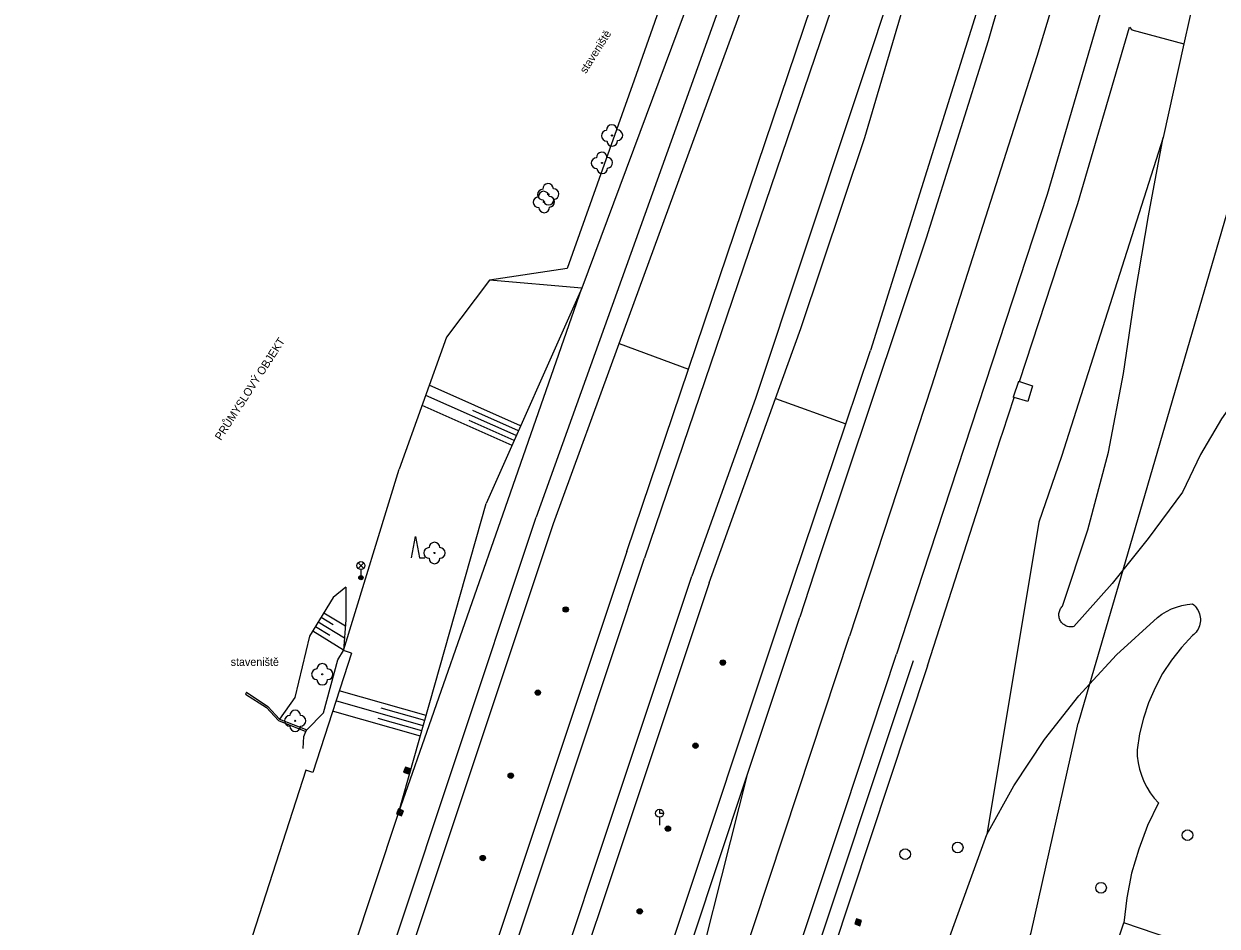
# Model space of a CAD drawing. Extents: x -596229 to -595156, y -1161237 to -1159376.
# Drawn here: x -596063.4 to -595951.6, y -1159938.6 to -1159854.1 of the extents above; entities that cross this region are included whole.
import ezdxf

# ---------------------------------------------------------------- set-up
doc = ezdxf.new("R2010")
doc.units = 0
for name, color, linetype in [('Level 22', 7, 'Continuous'), ('Level 25', 7, 'Continuous'), ('Level 27', 7, 'Continuous'), ('Level 33', 7, 'Continuous'), ('Level 36', 7, 'Continuous'), ('TM - budovy zdene_ betonove - VP', 7, 'Continuous'), ('TM - CD - osa koleji', 7, 'Continuous'), ('TM - dolni hrana svahu', 7, 'Continuous'), ('TM - horni hrana svahu', 7, 'Continuous'), ('TM - letecke snimky - pomocna linie', 7, 'Continuous'), ('TM - plot zdeny_ ohradni zed - VP', 7, 'Continuous'), ('TM - pomocna konstrukcni linie', 7, 'Continuous'), ('TM - popis objektu', 7, 'Continuous'), ('TM - poznamka', 7, 'Continuous'), ('TM - rozhrani ploch obecne - VP', 7, 'Continuous'), ('TM - srafovani', 7, 'Continuous'), ('TM - zed operna - VP', 7, 'Continuous')]:
    doc.layers.add(name, color=color, linetype=linetype)

msp = doc.modelspace()

# ---------------------------------------------------------------- linework, layer by layer
at = {"layer": 'Level 22'}
for centre in [(-596008.28, -1159864.56), (-596009.22, -1159867.13), (-596014.66, -1159870.79), (-596014.25, -1159870.07), (-596024.92, -1159903.66), (-596035.43, -1159915.02), (-596037.97, -1159919.38)]:
    msp.add_circle(centre, 0.05, dxfattribs=at)
for centre, start, end in [((-596008.78, -1159864.58), 92.0045, 272.0045), ((-596008.3, -1159864.06), 2.0045, 182.0045), ((-596007.78, -1159864.54), 272.0045, 92.0045), ((-596008.26, -1159865.06), 182.0045, 2.0045), ((-596009.24, -1159866.63), 2.0045, 182.0045), ((-596008.72, -1159867.11), 272.0045, 92.0045), ((-596009.72, -1159867.15), 92.0045, 272.0045), ((-596009.2, -1159867.63), 182.0045, 2.0045), ((-596014.75, -1159870.09), 92.0045, 272.0045), ((-596014.68, -1159870.29), 2.0045, 182.0045), ((-596014.27, -1159869.57), 2.0045, 182.0045), ((-596013.75, -1159870.05), 272.0045, 92.0045), ((-596015.16, -1159870.81), 92.0045, 272.0045), ((-596014.23, -1159870.57), 182.0045, 2.0045), ((-596014.16, -1159870.77), 272.0045, 92.0045), ((-596014.64, -1159871.29), 182.0045, 2.0045), ((-596025.42, -1159903.66), 90, 270), ((-596024.92, -1159903.16), 0, 180), ((-596024.42, -1159903.66), 270, 90), ((-596024.92, -1159904.16), 180, 0), ((-596035.93, -1159915.02), 90, 270), ((-596035.43, -1159914.52), 0, 180), ((-596034.93, -1159915.02), 270, 90), ((-596035.43, -1159915.52), 180, 0), ((-596038.47, -1159919.38), 90, 270), ((-596037.97, -1159918.88), 0, 180), ((-596037.47, -1159919.38), 270, 90), ((-596037.97, -1159919.88), 180, 0)]:
    msp.add_arc(centre, 0.5, start, end, dxfattribs=at)
at = {"layer": 'Level 25'}
for points in [[(-596027.81, -1159924.18), (-596027.34, -1159924.35), (-596027.17, -1159923.88), (-596027.64, -1159923.71)], [(-596027.75, -1159924.15), (-596027.37, -1159924.29), (-596027.23, -1159923.91), (-596027.61, -1159923.77)], [(-596027.68, -1159924.12), (-596027.4, -1159924.22), (-596027.3, -1159923.94), (-596027.58, -1159923.84)], [(-596027.62, -1159924.09), (-596027.43, -1159924.16), (-596027.36, -1159923.97), (-596027.55, -1159923.9)], [(-596027.55, -1159924.06), (-596027.46, -1159924.09), (-596027.43, -1159924), (-596027.52, -1159923.97)], [(-596028.47, -1159928.1), (-596028, -1159928.27), (-596027.83, -1159927.8), (-596028.3, -1159927.63)], [(-596028.41, -1159928.07), (-596028.03, -1159928.21), (-596027.89, -1159927.83), (-596028.27, -1159927.69)], [(-596028.34, -1159928.04), (-596028.06, -1159928.14), (-596027.96, -1159927.86), (-596028.24, -1159927.76)], [(-596028.28, -1159928.01), (-596028.09, -1159928.08), (-596028.02, -1159927.89), (-596028.21, -1159927.82)], [(-596028.21, -1159927.98), (-596028.12, -1159928.01), (-596028.09, -1159927.92), (-596028.18, -1159927.89)], [(-595985.54, -1159938.39), (-595985.07, -1159938.56), (-595984.9, -1159938.09), (-595985.37, -1159937.92)], [(-595985.48, -1159938.36), (-595985.1, -1159938.5), (-595984.96, -1159938.12), (-595985.34, -1159937.98)], [(-595985.41, -1159938.33), (-595985.13, -1159938.43), (-595985.03, -1159938.15), (-595985.31, -1159938.05)], [(-595985.35, -1159938.3), (-595985.16, -1159938.37), (-595985.09, -1159938.18), (-595985.28, -1159938.11)], [(-595985.28, -1159938.27), (-595985.19, -1159938.3), (-595985.16, -1159938.21), (-595985.25, -1159938.18)]]:
    msp.add_lwpolyline(points, close=True, dxfattribs=at)
for centre, radius in [((-596012.62, -1159908.95), 0.25), ((-596012.62, -1159908.95), 0.2), ((-596012.62, -1159908.95), 0.15), ((-596012.62, -1159908.95), 0.1), ((-596012.62, -1159908.95), 0.05), ((-595997.9, -1159913.92), 0.25), ((-595997.9, -1159913.92), 0.2), ((-595997.9, -1159913.92), 0.15), ((-595997.9, -1159913.92), 0.1), ((-595997.9, -1159913.92), 0.05), ((-596015.23, -1159916.73), 0.25), ((-596015.23, -1159916.73), 0.2), ((-596015.23, -1159916.73), 0.15), ((-596015.23, -1159916.73), 0.1), ((-596015.23, -1159916.73), 0.05), ((-596000.46, -1159921.71), 0.25), ((-596000.46, -1159921.71), 0.2), ((-596000.46, -1159921.71), 0.15), ((-596000.46, -1159921.71), 0.1), ((-596000.46, -1159921.71), 0.05), ((-596017.77, -1159924.52), 0.25), ((-596017.77, -1159924.52), 0.2), ((-596017.77, -1159924.52), 0.15), ((-596017.77, -1159924.52), 0.1), ((-596017.77, -1159924.52), 0.05), ((-596003.04, -1159929.47), 0.25), ((-596003.04, -1159929.47), 0.2), ((-596003.04, -1159929.47), 0.15), ((-596003.04, -1159929.47), 0.1), ((-596003.04, -1159929.47), 0.05), ((-596020.39, -1159932.23), 0.25), ((-596020.39, -1159932.23), 0.2), ((-596020.39, -1159932.23), 0.15), ((-596020.39, -1159932.23), 0.1), ((-596020.39, -1159932.23), 0.05), ((-596005.68, -1159937.22), 0.25), ((-596005.68, -1159937.22), 0.2), ((-596005.68, -1159937.22), 0.15), ((-596005.68, -1159937.22), 0.1), ((-596005.68, -1159937.22), 0.05)]:
    msp.add_circle(centre, radius, dxfattribs=at)
at = {"layer": 'Level 27'}
for centre in [(-595954.36, -1159930.09), (-595980.81, -1159931.86), (-595975.89, -1159931.24), (-595962.46, -1159935.01)]:
    msp.add_circle(centre, 0.5, dxfattribs=at)
at = {"layer": 'Level 33'}
for p, q in [((-596032.07, -1159905.11), (-596031.54, -1159904.58)), ((-596032.07, -1159904.58), (-596031.54, -1159905.11)), ((-596031.81, -1159905.22), (-596031.81, -1159905.97)), ((-596003.83, -1159928.41), (-596003.83, -1159929.16))]:
    msp.add_line(p, q, dxfattribs=at)
msp.add_lwpolyline([(-596003.83, -1159927.66), (-596003.83, -1159928.03), (-596003.45, -1159928.03)], dxfattribs=at)
for centre, radius in [((-596031.81, -1159904.84), 0.375), ((-596031.81, -1159905.97), 0.2), ((-596031.81, -1159905.97), 0.145), ((-596031.81, -1159905.97), 0.0876), ((-596003.83, -1159928.03), 0.375)]:
    msp.add_circle(centre, radius, dxfattribs=at)
at = {"layer": 'Level 36'}
msp.add_lwpolyline([(-596027.06, -1159904.1), (-596026.68, -1159902.1), (-596026.31, -1159904.1), (-596025.81, -1159904.1)], dxfattribs=at)
at = {"layer": 'TM - budovy zdene_ betonove - VP'}
for points in [[(-595973.07, -1159976.44), (-595960.33, -1159938.3)], [(-595954.37, -1159940.32), (-595960.33, -1159938.3)]]:
    msp.add_lwpolyline(points, dxfattribs=at)
at = {"layer": 'TM - CD - osa koleji'}
for points in [[(-595943.04, -1159750.57), (-595945.83, -1159760.55), (-595959.35, -1159808.03), (-595973.03, -1159855.7), (-595978.85, -1159874.19), (-595988.89, -1159904.21), (-595990.68, -1159909.68)], [(-595938.32, -1159752.78), (-595940.91, -1159761.85), (-595954.49, -1159809.47), (-595962.84, -1159838.59), (-595968.46, -1159857.18), (-595978.33, -1159888.05), (-595986.02, -1159911.46)], [(-595982.85, -1159810.28), (-595983.69, -1159812.53), (-595989.64, -1159828.64), (-596015.4, -1159900.32)], [(-595977.44, -1159822.45), (-596005.23, -1159904.16)], [(-595953.53, -1159822.36), (-595967.52, -1159870.08), (-595979.17, -1159905.59), (-595981.61, -1159913.13)], [(-595976.55, -1159834.26), (-595994.82, -1159889.18), (-596000.79, -1159905.84)], [(-596063.39, -1160052.03), (-596062.11, -1160046.98), (-596055.57, -1160023.29), (-596048.11, -1159998.81), (-596041.62, -1159979.11), (-596033.28, -1159954.05), (-596023.17, -1159923.65), (-596015.4, -1159900.32)], [(-596053.68, -1160049.35), (-596049.86, -1160037.86), (-596042.9, -1160017.06), (-596036.68, -1159998.42), (-596036.26, -1159997.16), (-596027.07, -1159969.63), (-596011.43, -1159922.75), (-596005.23, -1159904.16)], [(-596048.11, -1160047.8), (-596045.33, -1160039.48), (-596037.1, -1160014.81), (-596032.15, -1159999.96), (-596031.74, -1159998.73), (-596022.53, -1159971.07), (-596006.97, -1159924.37), (-596000.79, -1159905.84)], [(-596013.07, -1159991.96), (-596006.05, -1159965.8), (-596002.02, -1159949.89), (-595995.55, -1159924.29), (-595990.68, -1159909.68)], [(-596013.07, -1159991.96), (-596009.52, -1159982.28), (-596004.19, -1159966.35), (-595999.06, -1159950.82), (-595990.83, -1159925.98), (-595986.02, -1159911.46)], [(-596019.19, -1160022), (-596013.3, -1160006.45), (-596012.27, -1160003.65), (-596011.88, -1160002.6), (-596006.64, -1159988.1), (-596002.76, -1159976.57), (-595994.52, -1159951.94), (-595986.47, -1159927.78), (-595981.61, -1159913.13)], [(-596037.32, -1160044.82), (-596035.72, -1160040.82), (-596026.45, -1160016.05), (-596020.92, -1160000.39), (-596020.59, -1159999.42), (-596014.14, -1159980.34), (-596009.09, -1159965.07), (-596003.85, -1159949.3), (-595998.57, -1159933.4), (-595995.55, -1159924.29)]]:
    msp.add_lwpolyline(points, dxfattribs=at)
at = {"layer": 'TM - dolni hrana svahu'}
for points in [[(-595950.02, -1159869.58), (-595960.43, -1159905.28)], [(-595960.43, -1159905.28), (-595963.53, -1159915.93)], [(-596033.22, -1159906.85), (-596033.21, -1159909.91), (-596033.43, -1159912.79)], [(-596036.89, -1159920.23), (-596035.3, -1159918.62), (-596033.97, -1159913.68), (-596033.43, -1159912.79)], [(-595963.53, -1159915.93), (-595964.6, -1159919.6)], [(-595980.79, -1159971.88), (-595977.43, -1159963.37), (-595968.99, -1159939.2), (-595964.6, -1159919.6)]]:
    msp.add_lwpolyline(points, dxfattribs=at)
at = {"layer": 'TM - horni hrana svahu'}
for points in [[(-596011.12, -1159878.87), (-596020.08, -1159899.04)], [(-596028.29, -1159928.04), (-596020.08, -1159899.04)], [(-595968.29, -1159900.77), (-595973.15, -1159930.03)], [(-596033.22, -1159906.85), (-596034.4, -1159907.82), (-596036.63, -1159911.45), (-596038, -1159917.19), (-596039.44, -1159919.21)], [(-596055.4, -1160010.87), (-596045.77, -1159980.73), (-596028.29, -1159928.04)], [(-595986.85, -1159969.89), (-595980.73, -1159950.83), (-595973.15, -1159930.03)]]:
    msp.add_lwpolyline(points, dxfattribs=at)
at = {"layer": 'TM - letecke snimky - pomocna linie'}
for points in [[(-595970.11, -1159887.61), (-595964.67, -1159871.02), (-595964.64, -1159870.92), (-595959.8, -1159854.42), (-595959.56, -1159854.66), (-595954.7, -1159855.99)], [(-595960.35, -1159886.84), (-595959.25, -1159879.46), (-595958.01, -1159872.1), (-595956.65, -1159864.76)], [(-596028.29, -1159928.04), (-596018.25, -1159899.37), (-596011.12, -1159878.87)], [(-596007.6, -1159884.05), (-596001.11, -1159886.43)], [(-595966.06, -1159908.64), (-595963.68, -1159901.5), (-595961.77, -1159894.23), (-595960.35, -1159886.84)], [(-595948.92, -1159887.9), (-595951.16, -1159891.09), (-595953.13, -1159894.45), (-595954.84, -1159897.95)], [(-595992.95, -1159889.18), (-595986.37, -1159891.56)], [(-595978.71, -1159914.23), (-595971.87, -1159892.96), (-595971.66, -1159892.33), (-595970.61, -1159889.11)], [(-595954.84, -1159897.95), (-595958.03, -1159902.31), (-595960.43, -1159905.28)], [(-595960.43, -1159905.28), (-595961.42, -1159906.51), (-595965, -1159910.55)], [(-595965, -1159910.55), (-595965.1, -1159910.57), (-595965.19, -1159910.58), (-595965.29, -1159910.58), (-595965.39, -1159910.58), (-595965.49, -1159910.57), (-595965.59, -1159910.54), (-595965.68, -1159910.51), (-595965.77, -1159910.47), (-595965.86, -1159910.43), (-595965.94, -1159910.37), (-595966.02, -1159910.31), (-595966.09, -1159910.24), (-595966.16, -1159910.17), (-595966.21, -1159910.09), (-595966.27, -1159910), (-595966.31, -1159909.92), (-595966.35, -1159909.82), (-595966.37, -1159909.73), (-595966.39, -1159909.63), (-595966.41, -1159909.53), (-595966.41, -1159909.43), (-595966.4, -1159909.34), (-595966.39, -1159909.24), (-595966.36, -1159909.14), (-595966.33, -1159909.05), (-595966.29, -1159908.96), (-595966.25, -1159908.87), (-595966.19, -1159908.79), (-595966.13, -1159908.71), (-595966.06, -1159908.64)], [(-595957.17, -1159909.7), (-595956.76, -1159909.4), (-595956.32, -1159909.13), (-595955.87, -1159908.9), (-595955.39, -1159908.72), (-595954.9, -1159908.58), (-595954.4, -1159908.48), (-595953.89, -1159908.43)], [(-595953.89, -1159908.43), (-595953.76, -1159908.53), (-595953.65, -1159908.65), (-595953.54, -1159908.77), (-595953.44, -1159908.91), (-595953.36, -1159909.05), (-595953.29, -1159909.2), (-595953.23, -1159909.35), (-595953.19, -1159909.51), (-595953.16, -1159909.67), (-595953.15, -1159909.83), (-595953.15, -1159910), (-595953.16, -1159910.16), (-595953.19, -1159910.32), (-595953.23, -1159910.48), (-595953.29, -1159910.63), (-595953.36, -1159910.78), (-595953.44, -1159910.92), (-595953.54, -1159911.06), (-595953.65, -1159911.18), (-595953.76, -1159911.3), (-595953.89, -1159911.4)], [(-595963.53, -1159915.93), (-595961.01, -1159913.21), (-595957.17, -1159909.7)], [(-595953.89, -1159911.4), (-595954.92, -1159912.51), (-595955.86, -1159913.7), (-595956.69, -1159914.96), (-595957.4, -1159916.29), (-595958.01, -1159917.68), (-595958.49, -1159919.12), (-595958.85, -1159920.59), (-595959.08, -1159922.08)], [(-595973.15, -1159930.03), (-595970.64, -1159925.47), (-595967.77, -1159921.12), (-595964.55, -1159917.03), (-595963.53, -1159915.93)], [(-595959.08, -1159922.08), (-595959.06, -1159922.69), (-595958.99, -1159923.3), (-595958.86, -1159923.9), (-595958.68, -1159924.48), (-595958.45, -1159925.05), (-595958.17, -1159925.6), (-595957.85, -1159926.12), (-595957.48, -1159926.61), (-595957.07, -1159927.06)], [(-595957.07, -1159927.06), (-595958.09, -1159929.19), (-595958.93, -1159931.39), (-595959.59, -1159933.65), (-595960.05, -1159935.96), (-595960.33, -1159938.3)]]:
    msp.add_lwpolyline(points, dxfattribs=at)
at = {"layer": 'TM - plot zdeny_ ohradni zed - VP'}
for points in [[(-596019.76, -1159878.1), (-596023.78, -1159883.45)], [(-596023.78, -1159883.45), (-596028.22, -1159895.81)], [(-596033.43, -1159912.79), (-596028.22, -1159895.81)], [(-596032.69, -1159913.03), (-596036.32, -1159924.22), (-596036.97, -1159924.01)], [(-596032.69, -1159913.03), (-596033.43, -1159912.79)], [(-596036.97, -1159924.01), (-596046.33, -1159953.03), (-596055.93, -1159983.44)]]:
    msp.add_lwpolyline(points, dxfattribs=at)
at = {"layer": 'TM - pomocna konstrukcni linie'}
msp.add_lwpolyline([(-596042.53, -1159916.7), (-596042.63, -1159916.87), (-596040.67, -1159918.13), (-596039.53, -1159919.34), (-596036.96, -1159920.37)], dxfattribs=at)
at = {"layer": 'TM - rozhrani ploch obecne - VP'}
for points in [[(-596007.6, -1159884.05), (-595995.55, -1159851.08), (-595987.12, -1159827.09), (-595974.04, -1159791.6)], [(-595967.69, -1159812.38), (-595964.9, -1159803.76), (-595961.41, -1159793.75), (-595957.72, -1159794.8), (-595974, -1159852.65), (-595984.05, -1159884.69)], [(-595939.4, -1159798.18), (-595952.06, -1159844.08), (-595954.7, -1159855.99)], [(-596001.11, -1159886.43), (-595980.25, -1159824.76)], [(-595992.53, -1159828.97), (-596011.12, -1159878.87)], [(-595992.95, -1159889.18), (-595990.59, -1159882.64), (-595984.58, -1159864.75), (-595981.09, -1159852.89)], [(-595954.7, -1159855.99), (-595956.65, -1159864.76)], [(-595956.65, -1159864.76), (-595966.15, -1159894.61), (-595968.29, -1159900.77)], [(-596013.76, -1159900.91), (-596007.6, -1159884.05)], [(-595986.37, -1159891.56), (-595984.05, -1159884.69)], [(-596006.89, -1159903.52), (-596001.11, -1159886.43)], [(-595970.19, -1159887.59), (-595970.7, -1159889.08)], [(-595970.11, -1159887.61), (-595968.88, -1159888), (-595969.33, -1159889.48), (-595970.61, -1159889.11)], [(-595970.19, -1159887.59), (-595970.11, -1159887.61)], [(-595999.19, -1159906.45), (-595992.95, -1159889.18)], [(-595970.61, -1159889.11), (-595970.7, -1159889.08)], [(-595992.28, -1159909.08), (-595986.37, -1159891.56)], [(-596023.12, -1159929), (-596013.76, -1159900.91)], [(-596006.89, -1159903.52), (-596015.98, -1159930.78)], [(-595999.19, -1159906.45), (-596020.32, -1159969.83)], [(-596013.3, -1159972.15), (-595992.28, -1159909.08)], [(-596000.87, -1159976.26), (-595990.68, -1159945.69), (-595980.04, -1159913.73)], [(-595978.71, -1159914.23), (-595987.66, -1159941.17)], [(-596040.65, -1159981.53), (-596023.12, -1159929)], [(-596015.98, -1159930.78), (-596028.16, -1159967.25)]]:
    msp.add_lwpolyline(points, dxfattribs=at)
at = {"layer": 'TM - srafovani'}
for points in [[(-596017.25, -1159892.67), (-596025.74, -1159888.9)], [(-596016.84, -1159891.75), (-596025.4, -1159887.95)], [(-596017.65, -1159893.58), (-596026.08, -1159889.84)], [(-596017.05, -1159892.21), (-596021.31, -1159890.32)], [(-596017.45, -1159893.12), (-596021.68, -1159891.25)], [(-596035.8, -1159910.1), (-596033.34, -1159911.61)], [(-596035.54, -1159909.67), (-596034.42, -1159910.36)], [(-596035.28, -1159909.25), (-596033.25, -1159910.49)], [(-596036.32, -1159910.95), (-596033.43, -1159912.73)], [(-596036.06, -1159910.53), (-596034.72, -1159911.35)], [(-596025.7, -1159918.88), (-596033.84, -1159916.57)], [(-596025.97, -1159919.84), (-596034.15, -1159917.52)], [(-596026.24, -1159920.8), (-596034.46, -1159918.48)], [(-596026.1, -1159920.32), (-596030.2, -1159919.16)], [(-596025.83, -1159919.36), (-596029.91, -1159918.2)]]:
    msp.add_lwpolyline(points, dxfattribs=at)
at = {"layer": 'TM - zed operna - VP'}
for points in [[(-595993.35, -1159811.41), (-595990.94, -1159817.18), (-595997.81, -1159835.84), (-596001.2, -1159845.19), (-596006.22, -1159859.37), (-596012.49, -1159877.01), (-596019.76, -1159878.1)], [(-596011.12, -1159878.87), (-596019.76, -1159878.1)], [(-596042.53, -1159916.7), (-596040.53, -1159918.02), (-596039.44, -1159919.21)], [(-596039.44, -1159919.21), (-596036.89, -1159920.23)], [(-596036.96, -1159920.37), (-596036.89, -1159920.23)], [(-596037.22, -1159921.96), (-596037.17, -1159920.84), (-596036.96, -1159920.37)]]:
    msp.add_lwpolyline(points, dxfattribs=at)

# ---------------------------------------------------------------- texts
at = {"layer": 'TM - popis objektu'}
msp.add_text('PRŮMYSLOVÝ OBJEKT', height=0.75, rotation=57.2017, dxfattribs=at).set_placement((-596044.92, -1159893.18))
at = {"layer": 'TM - poznamka'}
msp.add_text('staveniště', height=0.75, rotation=57.6839, dxfattribs=at).set_placement((-596010.73, -1159858.82))
msp.add_text('staveniště', height=0.75, dxfattribs=at).set_placement((-596044.01, -1159914.23))

doc.saveas('drawing.dxf')
